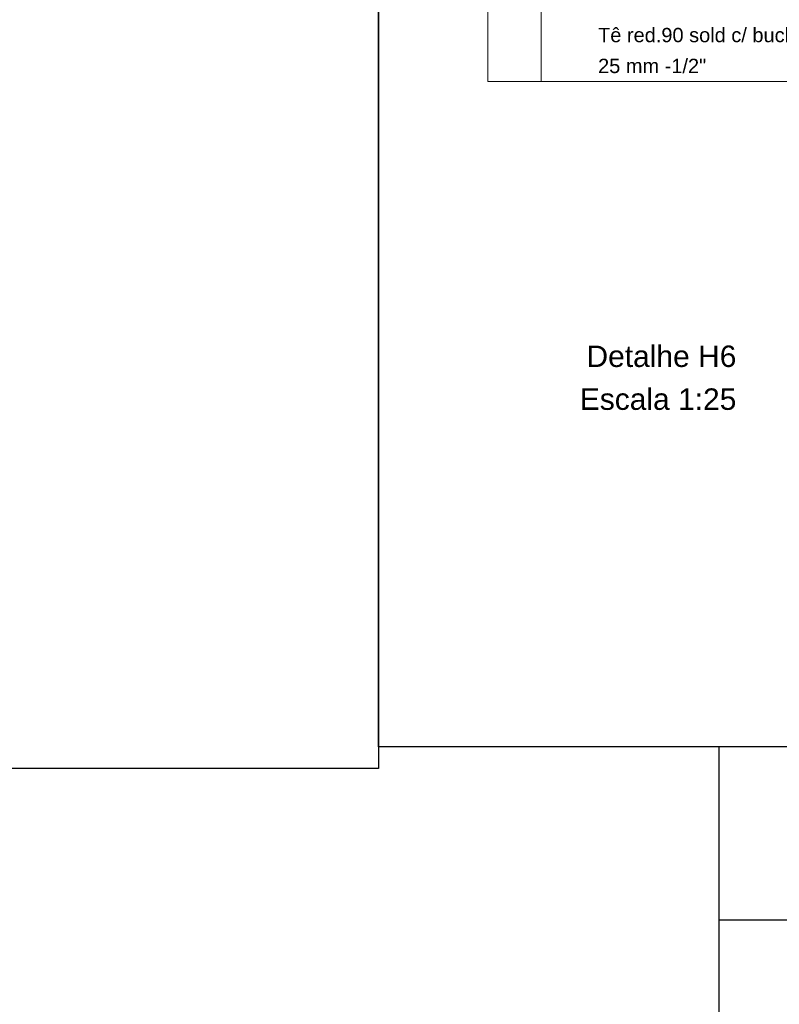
# Model space of a CAD drawing. Header units: millimetres. Extents: x 2 to 902, y -447 to 199.
# Tile 279 of 656: x 60 to 70, y 49 to 63. Entities that reach past the tile are written whole.
import ezdxf

# ---------------------------------------------------------------- set-up
doc = ezdxf.new("R2010")
doc.units = ezdxf.units.MM
doc.header["$MEASUREMENT"] = 0
doc.linetypes.add('NULL', pattern=[0])
doc.layers.add('DI-Tabelas', color=7, linetype='Continuous', lineweight=13)
doc.layers.add('DI-Títulos', color=3, linetype='Continuous', lineweight=9)
doc.styles.add('Arial', font='arial.ttf')

msp = doc.modelspace()

# ---------------------------------------------------------------- linework, layer by layer
msp.add_line((69.388, 50.607), (69.388, 53.025))
for points in [[(38.531, 76.104), (64.623, 76.104), (64.623, 52.724), (38.531, 52.724)], [(64.623, 76.104), (87.884, 76.104), (87.884, 53.025), (64.623, 53.025)], [(69.388, 50.607), (102.051, 50.607), (102.051, 21.759), (69.388, 21.759)]]:
    msp.add_lwpolyline(points, close=True)
at = {"layer": 'DI-Tabelas'}
for p, q in [((66.15, 63.194), (66.15, 63.626)), ((66.897, 63.626), (66.897, 63.194)), ((66.15, 62.762), (66.15, 63.194)), ((66.897, 63.194), (66.897, 62.762)), ((66.15, 62.33), (66.15, 62.762)), ((66.897, 62.762), (66.897, 62.33)), ((66.897, 62.33), (66.15, 62.33)), ((67.643, 62.33), (66.897, 62.33)), ((71.931, 62.33), (67.643, 62.33))]:
    msp.add_line(p, q, dxfattribs=at)

# ---------------------------------------------------------------- texts
at = {"layer": 'DI-Tabelas', "linetype": 'NULL', "char_height": 0.2, "attachment_point": 7, "line_spacing_factor": 0.6, "style": 'Arial'}
for s, insert, width in [('Tê red.90 sold c/ bucha latão B central', (67.693, 62.878), 9.56524), ('25 mm -1/2"', (67.693, 62.446), 3.02378)]:
    msp.add_mtext(s, dxfattribs=dict(at, insert=insert, width=width))
at = {"layer": 'DI-Títulos', "linetype": 'NULL', "char_height": 0.3, "attachment_point": 9, "line_spacing_factor": 0.6, "style": 'Arial'}
for s, insert, width in [('Detalhe H6', (69.627, 58.334), 4.19268), ('Escala 1:25', (69.627, 57.734), 4.37973)]:
    msp.add_mtext(s, dxfattribs=dict(at, insert=insert, width=width))

doc.saveas('drawing.dxf')
